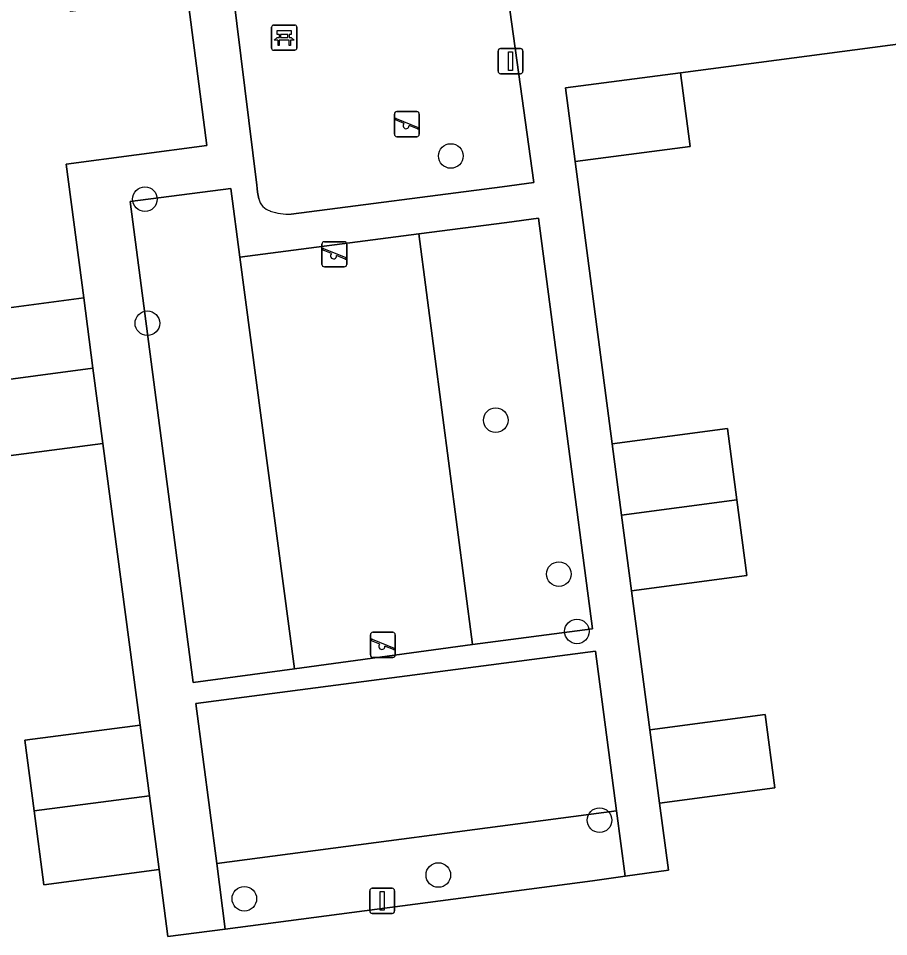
# Model space of a CAD drawing. Extents: x 158472 to 159562, y 388525 to 389606.
# Drawn here: x 159369.27 to 159403.89, y 388917.04 to 388953.57 of the extents above; entities that cross this region are included whole.
import ezdxf

# ---------------------------------------------------------------- set-up
doc = ezdxf.new("R2010")
doc.units = 0
for name, color, linetype in [('IMGEO_Bank', 7, 'Continuous'), ('IMGEO_Boom', 7, 'Continuous'), ('IMGEO_Erf', 7, 'Continuous'), ('IMGEO_Groenvoorziening', 7, 'Continuous'), ('IMGEO_Lichtmast', 7, 'Continuous'), ('IMGEO_Pand', 7, 'Continuous'), ('IMGEO_Speelvoorziening', 7, 'Continuous'), ('IMGEO_Voetpad_open', 7, 'Continuous')]:
    doc.layers.add(name, color=color, linetype=linetype)

msp = doc.modelspace()

# ---------------------------------------------------------------- linework, layer by layer
at = {"layer": 'IMGEO_Bank'}
for p, q in [((159379.343, 388952.376), (159379.343, 388953.217)), ((159379.343, 388953.217), (159379.343, 388952.376)), ((159379.418, 388953.301), (159380.259, 388953.301)), ((159380.259, 388953.301), (159379.418, 388953.301)), ((159380.343, 388953.226), (159380.343, 388952.385)), ((159380.343, 388952.385), (159380.343, 388953.226)), ((159379.652, 388952.807), (159379.652, 388952.913)), ((159379.696, 388952.913), (159379.696, 388952.807)), ((159379.984, 388952.919), (159379.702, 388952.919)), ((159379.702, 388952.801), (159379.984, 388952.801)), ((159379.99, 388952.807), (159379.99, 388952.913)), ((159380.034, 388952.913), (159380.034, 388952.807)), ((159380.04, 388952.699), (159379.647, 388952.699)), ((159380.268, 388952.301), (159379.427, 388952.301)), ((159379.427, 388952.301), (159380.268, 388952.301))]:
    msp.add_line(p, q, dxfattribs=at)
for points in [[(159379.646, 388952.919), (159379.56, 388952.919), (159379.56, 388953.08), (159380.123, 388953.08), (159380.123, 388952.919), (159380.04, 388952.919)], [(159379.59, 388952.699), (159379.448, 388952.699), (159379.56, 388952.801), (159379.646, 388952.801)], [(159380.04, 388952.801), (159380.123, 388952.801), (159380.235, 388952.699), (159380.096, 388952.699)], [(159379.64, 388952.692), (159379.64, 388952.485), (159379.597, 388952.485), (159379.597, 388952.692)], [(159380.09, 388952.692), (159380.09, 388952.485), (159380.046, 388952.485), (159380.046, 388952.692)]]:
    msp.add_lwpolyline(points, dxfattribs=at)
for centre, radius, start, end in [((159379.421, 388953.223), 0.0779, 92.4484, 184.2845), ((159379.421, 388953.223), 0.0779, 92.4484, 184.2845), ((159380.265, 388953.223), 0.0779, 2.4484, 94.2845), ((159380.265, 388953.223), 0.0779, 2.4484, 94.2845), ((159379.645, 388952.912), 0.00671, 2.8957, 87.1043), ((159379.645, 388952.808), 0.00671, 272.8957, 357.1043), ((159379.702, 388952.912), 0.00671, 92.8957, 177.1043), ((159379.702, 388952.808), 0.00671, 182.8957, 267.1043), ((159379.984, 388952.912), 0.00671, 2.8957, 87.1043), ((159379.984, 388952.808), 0.00671, 272.8957, 357.1043), ((159380.041, 388952.912), 0.00671, 92.8957, 177.1043), ((159380.041, 388952.808), 0.00671, 182.8957, 267.1043), ((159379.421, 388952.379), 0.0779, 182.4484, 274.2845), ((159379.421, 388952.379), 0.0779, 182.4484, 274.2845), ((159379.59, 388952.692), 0.00671, 2.8957, 87.1043), ((159379.647, 388952.692), 0.00671, 92.8957, 177.1043), ((159380.039, 388952.692), 0.00671, 2.8957, 87.1043), ((159380.096, 388952.692), 0.00671, 92.8957, 177.1043), ((159380.265, 388952.379), 0.0779, 272.4484, 4.2845), ((159380.265, 388952.379), 0.0779, 272.4484, 4.2845)]:
    msp.add_arc(centre, radius, start, end, dxfattribs=at)
at = {"layer": 'IMGEO_Boom'}
for centre in [(159386.47, 388948.092), (159374.301, 388946.375), (159374.4, 388941.437), (159388.258, 388937.581), (159390.768, 388931.457), (159391.485, 388929.179), (159392.386, 388921.669), (159385.973, 388919.486), (159378.257, 388918.543)]:
    msp.add_circle(centre, 0.489, dxfattribs=at)
at = {"layer": 'IMGEO_Erf'}
for points in [[(159367.288, 388941.844), (159371.868, 388942.447), (159371.167, 388947.773), (159376.767, 388948.504), (159375.99, 388954.449), (159371.343, 388953.842), (159370.962, 388956.758), (159356.273, 388954.78)], [(159408.976, 388953.166), (159395.607, 388951.405), (159395.994, 388948.471), (159391.414, 388947.868), (159392.892, 388936.645), (159397.474, 388937.249), (159397.848, 388934.409), (159398.245, 388931.399), (159393.664, 388930.795), (159394.392, 388925.263), (159398.973, 388925.867), (159399.358, 388922.952), (159394.777, 388922.348), (159395.13, 388919.677), (159393.401, 388919.437), (159392.108, 388919.257), (159377.498, 388917.335), (159375.217, 388917.035), (159374.865, 388919.703), (159370.285, 388919.1), (159369.897, 388922.046), (159369.527, 388924.851), (159374.107, 388925.454), (159372.631, 388936.657), (159368.051, 388936.054)]]:
    msp.add_lwpolyline(points, dxfattribs=at)
at = {"layer": 'IMGEO_Groenvoorziening'}
for points in [[(159386.058, 388973.766), (159385.02, 388973.632), (159376.192, 388972.49), (159376.678, 388968.814), (159377.427, 388963.065), (159381.008, 388960.084), (159382.702, 388960.35), (159384.196, 388959.553), (159384.528, 388957.926), (159384.196, 388956.963), (159384.129, 388955.901), (159383.399, 388955.171), (159381.606, 388955.104), (159380.145, 388956.432), (159377.634, 388955.949), (159378.75, 388946.929), (159378.767, 388946.796), (159378.781, 388946.649), (159378.831, 388946.39)], [(159380.122, 388945.774), (159388.509, 388946.867), (159389.774, 388947.032), (159386.058, 388973.766)]]:
    msp.add_lwpolyline(points, dxfattribs=at)
for points in [[(159378.084, 388944.065), (159377.723, 388946.796), (159373.715, 388946.278), (159376.215, 388927.152), (159380.25, 388927.683)], [(159389.96, 388945.614), (159388.694, 388945.448), (159385.198, 388944.992), (159387.328, 388928.653), (159392.107, 388929.282)], [(159385.198, 388944.992), (159378.084, 388944.065), (159380.25, 388927.683), (159387.328, 388928.653)], [(159392.224, 388928.393), (159376.324, 388926.315), (159377.157, 388919.943), (159393.06, 388922.035)], [(159393.06, 388922.035), (159377.157, 388919.943), (159377.498, 388917.335), (159392.108, 388919.257), (159393.401, 388919.437)]]:
    msp.add_lwpolyline(points, close=True, dxfattribs=at)
for centre, radius, start, end in [((159379.473, 388946.535), 0.658, 192.7024, 253.6571), ((159380.09, 388948.329), 2.556, 251.7035, 270.7113)]:
    msp.add_arc(centre, radius, start, end, dxfattribs=at)
at = {"layer": 'IMGEO_Lichtmast'}
for p, q in [((159388.449, 388952.367), (159389.239, 388952.367)), ((159389.239, 388952.367), (159388.449, 388952.367)), ((159388.349, 388951.467), (159388.349, 388952.267)), ((159388.349, 388952.267), (159388.349, 388951.467)), ((159389.339, 388952.267), (159389.339, 388951.467)), ((159389.339, 388951.467), (159389.339, 388952.267)), ((159389.239, 388951.367), (159388.449, 388951.367)), ((159388.449, 388951.367), (159389.239, 388951.367)), ((159383.246, 388918.059), (159383.246, 388918.859)), ((159383.246, 388918.859), (159383.246, 388918.059)), ((159383.346, 388918.959), (159384.136, 388918.959)), ((159384.136, 388918.959), (159383.346, 388918.959)), ((159384.236, 388918.859), (159384.236, 388918.059)), ((159384.236, 388918.059), (159384.236, 388918.859)), ((159384.136, 388917.959), (159383.346, 388917.959)), ((159383.346, 388917.959), (159384.136, 388917.959))]:
    msp.add_line(p, q, dxfattribs=at)
for points in [[(159388.769, 388952.242), (159388.919, 388952.242), (159388.919, 388951.492), (159388.769, 388951.492), (159388.769, 388952.242)], [(159383.666, 388918.834), (159383.816, 388918.834), (159383.816, 388918.084), (159383.666, 388918.084), (159383.666, 388918.834)]]:
    msp.add_lwpolyline(points, dxfattribs=at)
for centre, start, end in [((159388.449, 388952.267), 90, 180), ((159388.449, 388952.267), 90, 180), ((159389.239, 388952.267), 0, 90), ((159389.239, 388952.267), 360, 90), ((159388.449, 388951.467), 180, 270), ((159388.449, 388951.467), 180, 270), ((159389.239, 388951.467), 270, 0), ((159389.239, 388951.467), 270, 0), ((159383.346, 388918.859), 90, 180), ((159383.346, 388918.859), 90, 180), ((159384.136, 388918.859), 0, 90), ((159384.136, 388918.859), 360, 90), ((159383.346, 388918.059), 180, 270), ((159383.346, 388918.059), 180, 270), ((159384.136, 388918.059), 270, 0), ((159384.136, 388918.059), 270, 0)]:
    msp.add_arc(centre, 0.1, start, end, dxfattribs=at)
at = {"layer": 'IMGEO_Pand'}
for points in [[(159391.414, 388947.868), (159395.994, 388948.471), (159395.607, 388951.405), (159391.027, 388950.802)], [(159367.658, 388939.038), (159372.236, 388939.653), (159371.868, 388942.447), (159367.288, 388941.844)], [(159367.658, 388939.038), (159368.051, 388936.054), (159372.631, 388936.657), (159372.236, 388939.653)], [(159397.848, 388934.409), (159397.474, 388937.249), (159392.892, 388936.645), (159393.266, 388933.808)], [(159397.848, 388934.409), (159393.266, 388933.808), (159393.664, 388930.795), (159398.245, 388931.399)], [(159394.777, 388922.348), (159399.358, 388922.952), (159398.973, 388925.867), (159394.392, 388925.263)], [(159369.897, 388922.046), (159374.478, 388922.636), (159374.107, 388925.454), (159369.527, 388924.851)], [(159369.897, 388922.046), (159370.285, 388919.1), (159374.865, 388919.703), (159374.478, 388922.636)]]:
    msp.add_lwpolyline(points, close=True, dxfattribs=at)
at = {"layer": 'IMGEO_Speelvoorziening'}
for p, q in [((159384.327, 388949.859), (159385.117, 388949.859)), ((159385.117, 388949.859), (159384.327, 388949.859)), ((159384.227, 388948.959), (159384.227, 388949.759)), ((159384.227, 388949.759), (159384.227, 388948.959)), ((159384.61, 388949.387), (159384.271, 388949.524)), ((159384.296, 388949.584), (159385.172, 388949.231)), ((159385.217, 388949.759), (159385.217, 388948.959)), ((159385.217, 388948.959), (159385.217, 388949.759)), ((159385.148, 388949.171), (159384.808, 388949.308)), ((159385.117, 388948.859), (159384.327, 388948.859)), ((159384.327, 388948.859), (159385.117, 388948.859)), ((159381.443, 388944.681), (159382.233, 388944.681)), ((159382.233, 388944.681), (159381.443, 388944.681)), ((159381.343, 388943.781), (159381.343, 388944.581)), ((159381.343, 388944.581), (159381.343, 388943.781)), ((159381.726, 388944.209), (159381.387, 388944.346)), ((159381.412, 388944.406), (159382.288, 388944.053)), ((159382.333, 388944.581), (159382.333, 388943.781)), ((159382.333, 388943.781), (159382.333, 388944.581)), ((159382.264, 388943.993), (159381.924, 388944.13)), ((159382.233, 388943.681), (159381.443, 388943.681)), ((159381.443, 388943.681), (159382.233, 388943.681)), ((159383.269, 388928.243), (159383.269, 388929.043)), ((159383.269, 388929.043), (159383.269, 388928.243)), ((159383.369, 388929.143), (159384.159, 388929.143)), ((159384.159, 388929.143), (159383.369, 388929.143)), ((159384.259, 388929.043), (159384.259, 388928.243)), ((159384.259, 388928.243), (159384.259, 388929.043)), ((159383.652, 388928.671), (159383.313, 388928.808)), ((159383.338, 388928.868), (159384.214, 388928.515)), ((159384.19, 388928.455), (159383.85, 388928.592)), ((159384.159, 388928.143), (159383.369, 388928.143)), ((159383.369, 388928.143), (159384.159, 388928.143))]:
    msp.add_line(p, q, dxfattribs=at)
for centre, radius, start, end in [((159384.327, 388949.759), 0.1, 90, 180), ((159384.327, 388949.759), 0.1, 90, 180), ((159385.117, 388949.759), 0.1, 0, 90), ((159385.117, 388949.759), 0.1, 360, 90), ((159384.284, 388949.554), 0.0327, 68.078, 248.078), ((159384.689, 388949.297), 0.12, 130.9928, 5.1632), ((159385.16, 388949.201), 0.0327, 248.078, 68.078), ((159384.327, 388948.959), 0.1, 180, 270), ((159384.327, 388948.959), 0.1, 180, 270), ((159385.117, 388948.959), 0.1, 270, 0), ((159385.117, 388948.959), 0.1, 270, 0), ((159381.443, 388944.581), 0.1, 90, 180), ((159381.443, 388944.581), 0.1, 90, 180), ((159382.233, 388944.581), 0.1, 0, 90), ((159382.233, 388944.581), 0.1, 360, 90), ((159381.4, 388944.376), 0.0327, 68.078, 248.078), ((159381.805, 388944.119), 0.12, 130.9928, 5.1632), ((159382.276, 388944.023), 0.0327, 248.078, 68.078), ((159381.443, 388943.781), 0.1, 180, 270), ((159381.443, 388943.781), 0.1, 180, 270), ((159382.233, 388943.781), 0.1, 270, 0), ((159382.233, 388943.781), 0.1, 270, 0), ((159383.369, 388929.043), 0.1, 90, 180), ((159383.369, 388929.043), 0.1, 90, 180), ((159384.159, 388929.043), 0.1, 0, 90), ((159384.159, 388929.043), 0.1, 360, 90), ((159383.326, 388928.838), 0.0327, 68.078, 248.078), ((159383.731, 388928.581), 0.12, 130.9928, 5.1632), ((159383.369, 388928.243), 0.1, 180, 270), ((159383.369, 388928.243), 0.1, 180, 270), ((159384.159, 388928.243), 0.1, 270, 0), ((159384.159, 388928.243), 0.1, 270, 0), ((159384.202, 388928.485), 0.0327, 248.078, 68.078)]:
    msp.add_arc(centre, radius, start, end, dxfattribs=at)
at = {"layer": 'IMGEO_Voetpad_open'}
for points in [[(159378.831, 388946.39), (159378.781, 388946.649), (159378.767, 388946.796), (159378.75, 388946.929), (159377.634, 388955.949), (159377.284, 388958.778), (159374.676, 388961.056), (159371.052, 388964.222), (159370.063, 388971.697), (159372.215, 388971.975), (159376.192, 388972.49), (159385.02, 388973.632), (159386.058, 388973.766), (159389.774, 388947.032)], [(159375.99, 388954.449), (159376.767, 388948.504), (159371.167, 388947.773), (159371.868, 388942.447), (159372.236, 388939.653), (159372.631, 388936.657), (159374.107, 388925.454), (159374.478, 388922.636), (159374.865, 388919.703), (159375.217, 388917.035), (159377.498, 388917.335), (159377.157, 388919.943), (159376.324, 388926.315), (159392.224, 388928.393), (159393.06, 388922.035), (159393.401, 388919.437), (159395.13, 388919.677), (159394.777, 388922.348), (159394.392, 388925.263), (159393.664, 388930.795), (159393.266, 388933.808), (159392.892, 388936.645), (159391.414, 388947.868), (159391.027, 388950.802), (159395.607, 388951.405), (159408.976, 388953.166)], [(159389.774, 388947.032), (159388.509, 388946.867), (159380.122, 388945.774)]]:
    msp.add_lwpolyline(points, dxfattribs=at)
msp.add_lwpolyline([(159378.084, 388944.065), (159385.198, 388944.992), (159388.694, 388945.448), (159389.96, 388945.614), (159392.107, 388929.282), (159387.328, 388928.653), (159380.25, 388927.683), (159376.215, 388927.152), (159373.715, 388946.278), (159377.723, 388946.796)], close=True, dxfattribs=at)
for centre, radius, start, end in [((159379.473, 388946.535), 0.658, 192.7024, 253.6571), ((159380.09, 388948.329), 2.556, 251.7035, 270.7113)]:
    msp.add_arc(centre, radius, start, end, dxfattribs=at)

doc.saveas('drawing.dxf')
